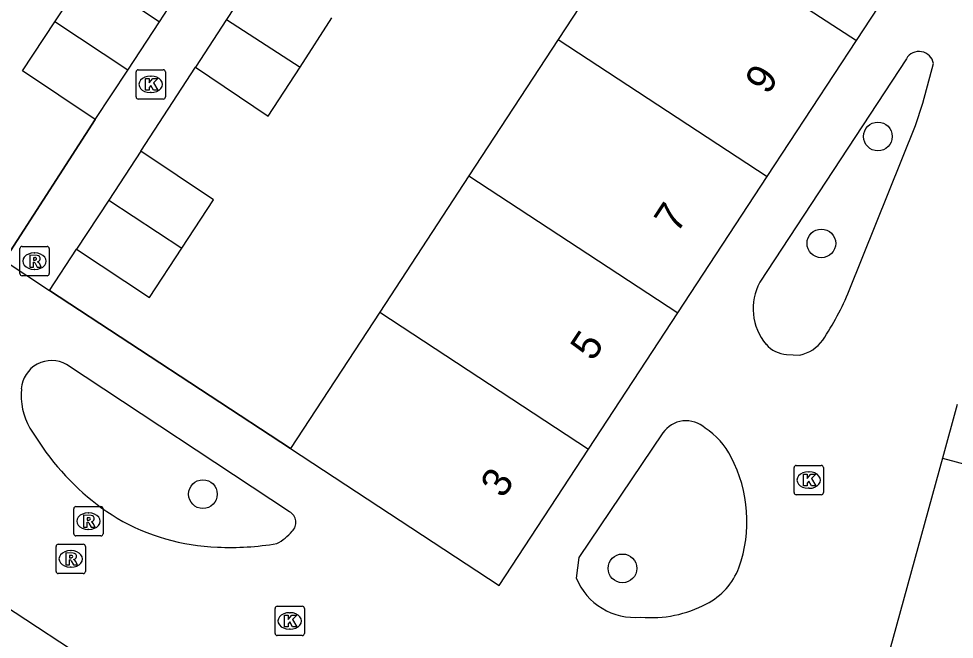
# Model space of a CAD drawing. Extents: x 159280 to 160375, y 384531 to 385872.
# Drawn here: x 159675.25 to 159707.13, y 385008.58 to 385029.73 of the extents above; entities that cross this region are included whole.
import ezdxf

# ---------------------------------------------------------------- set-up
doc = ezdxf.new("R2010")
doc.units = 0
for name, color, linetype in [('IMGEO_Boom', 7, 'Continuous'), ('IMGEO_Hek', 7, 'Continuous'), ('IMGEO_Kolk', 7, 'Continuous'), ('IMGEO_Pand', 7, 'Continuous'), ('IMGEO_Pand_nummerreeks', 7, 'Continuous'), ('IMGEO_Rijbaan_lokaal_open', 7, 'Continuous'), ('IMGEO_Rioolput', 7, 'Continuous'), ('IMGEO_Voetpad_open', 7, 'Continuous')]:
    doc.layers.add(name, color=color, linetype=linetype)

msp = doc.modelspace()

# ---------------------------------------------------------------- linework, layer by layer
at = {"layer": 'IMGEO_Boom'}
for centre in [(159704.53, 385025.718), (159702.603, 385022.074), (159681.526, 385013.531), (159695.825, 385011.001)]:
    msp.add_circle(centre, 0.489, dxfattribs=at)
at = {"layer": 'IMGEO_Hek'}
for points in [[(159677.852, 385026.292), (159674.871, 385021.658)], [(159676.297, 385020.469), (159677.219, 385021.881)], [(159684.516, 385015.086), (159676.297, 385020.469)]]:
    msp.add_lwpolyline(points, dxfattribs=at)
at = {"layer": 'IMGEO_Kolk'}
for p, q in [((159679.247, 385027.067), (159679.247, 385027.919)), ((159679.322, 385027.993), (159680.174, 385027.993)), ((159680.248, 385027.919), (159680.248, 385027.067)), ((159679.735, 385027.773), (159679.76, 385027.773)), ((159680.174, 385026.993), (159679.322, 385026.993)), ((159679.758, 385027.213), (159679.733, 385027.213)), ((159701.747, 385014.51), (159702.599, 385014.51)), ((159701.672, 385013.584), (159701.672, 385014.436)), ((159702.16, 385014.29), (159702.185, 385014.29)), ((159702.673, 385014.436), (159702.673, 385013.584)), ((159702.183, 385013.73), (159702.158, 385013.73)), ((159702.599, 385013.51), (159701.747, 385013.51)), ((159684.059, 385009.711), (159684.911, 385009.711)), ((159683.984, 385008.785), (159683.984, 385009.637)), ((159684.472, 385009.491), (159684.497, 385009.491)), ((159684.985, 385009.637), (159684.985, 385008.785)), ((159684.495, 385008.931), (159684.47, 385008.931)), ((159684.911, 385008.711), (159684.059, 385008.711))]:
    msp.add_line(p, q, dxfattribs=at)
for points in [[(159679.247, 385027.067), (159679.247, 385027.919)], [(159679.322, 385027.993), (159680.174, 385027.993)], [(159680.248, 385027.919), (159680.248, 385027.067)], [(159679.568, 385027.693), (159679.691, 385027.693), (159679.691, 385027.542), (159679.821, 385027.693), (159679.985, 385027.693), (159679.839, 385027.542), (159679.992, 385027.293), (159679.84, 385027.293), (159679.755, 385027.457), (159679.691, 385027.39), (159679.691, 385027.293), (159679.568, 385027.293), (159679.568, 385027.693)], [(159680.174, 385026.993), (159679.322, 385026.993)], [(159701.747, 385014.51), (159702.599, 385014.51)], [(159701.672, 385013.584), (159701.672, 385014.436)], [(159701.993, 385014.21), (159702.116, 385014.21), (159702.116, 385014.059), (159702.246, 385014.21), (159702.41, 385014.21), (159702.264, 385014.059), (159702.417, 385013.81), (159702.265, 385013.81), (159702.18, 385013.974), (159702.116, 385013.907), (159702.116, 385013.81), (159701.993, 385013.81), (159701.993, 385014.21)], [(159702.673, 385014.436), (159702.673, 385013.584)], [(159702.599, 385013.51), (159701.747, 385013.51)], [(159684.059, 385009.711), (159684.911, 385009.711)], [(159683.984, 385008.785), (159683.984, 385009.637)], [(159684.305, 385009.411), (159684.428, 385009.411), (159684.428, 385009.26), (159684.558, 385009.411), (159684.722, 385009.411), (159684.576, 385009.26), (159684.729, 385009.011), (159684.577, 385009.011), (159684.492, 385009.175), (159684.428, 385009.108), (159684.428, 385009.011), (159684.305, 385009.011), (159684.305, 385009.411)], [(159684.985, 385009.637), (159684.985, 385008.785)], [(159684.911, 385008.711), (159684.059, 385008.711)]]:
    msp.add_lwpolyline(points, dxfattribs=at)
for centre, start, end in [((159679.324, 385027.917), 91.552, 178.448), ((159679.324, 385027.917), 91.552, 178.448), ((159680.172, 385027.917), 1.552, 88.448), ((159680.172, 385027.917), 1.552, 88.448), ((159679.324, 385027.069), 181.552, 268.448), ((159679.324, 385027.069), 181.552, 268.448), ((159680.172, 385027.069), 271.552, 358.448), ((159680.172, 385027.069), 271.552, 358.448), ((159701.749, 385014.434), 91.552, 178.448), ((159701.749, 385014.434), 91.552, 178.448), ((159702.597, 385014.434), 1.552, 88.448), ((159702.597, 385014.434), 1.552, 88.448), ((159701.749, 385013.586), 181.552, 268.448), ((159701.749, 385013.586), 181.552, 268.448), ((159702.597, 385013.586), 271.552, 358.448), ((159702.597, 385013.586), 271.552, 358.448), ((159684.061, 385009.635), 91.552, 178.448), ((159684.061, 385009.635), 91.552, 178.448), ((159684.909, 385009.635), 1.552, 88.448), ((159684.909, 385009.635), 1.552, 88.448), ((159684.061, 385008.787), 181.552, 268.448), ((159684.061, 385008.787), 181.552, 268.448), ((159684.909, 385008.787), 271.552, 358.448), ((159684.909, 385008.787), 271.552, 358.448)]:
    msp.add_arc(centre, 0.0765, start, end, dxfattribs=at)
for centre, major_axis, ratio, start_param, end_param in [((159679.734, 385027.493), (-0.387, 0.002), 0.722429, 4.712389, 7.853982), ((159679.759, 385027.493), (-0.39, 0.002), 0.717154, 1.570796, 4.712389), ((159702.159, 385014.01), (-0.387, 0.002), 0.722429, 4.712389, 7.853982), ((159702.184, 385014.01), (-0.39, 0.002), 0.717154, 1.570796, 4.712389), ((159684.471, 385009.211), (-0.387, 0.002), 0.722429, 4.712389, 7.853982), ((159684.496, 385009.211), (-0.39, 0.002), 0.717154, 1.570796, 4.712389)]:
    msp.add_ellipse(centre, major_axis=major_axis, ratio=ratio, start_param=start_param, end_param=end_param, dxfattribs=at)
at = {"layer": 'IMGEO_Pand'}
for points in [[(159696.49, 385033.372), (159696.07, 385032.741), (159693.635, 385029.02)], [(159703.805, 385028.991), (159706.587, 385033.235)], [(159698.671, 385032.329), (159703.805, 385028.991)], [(159676.481, 385029.625), (159677.582, 385031.29), (159680.048, 385029.625)], [(159683.422, 385031.377), (159682.334, 385029.704)], [(159677.852, 385026.292), (159675.379, 385027.959), (159676.481, 385029.625)], [(159678.965, 385027.981), (159676.481, 385029.625)], [(159678.965, 385027.981), (159680.048, 385029.625)], [(159682.334, 385029.704), (159681.278, 385028.08)], [(159682.334, 385029.704), (159684.836, 385028.082)], [(159684.836, 385028.082), (159685.921, 385029.756)], [(159693.635, 385029.02), (159690.594, 385024.374)], [(159693.635, 385029.02), (159700.76, 385024.348)], [(159700.76, 385024.348), (159703.805, 385028.991)], [(159677.852, 385026.292), (159678.965, 385027.981)], [(159681.278, 385028.08), (159683.75, 385026.408), (159684.836, 385028.082)], [(159679.412, 385025.221), (159678.316, 385023.551)], [(159680.81, 385021.913), (159681.889, 385023.564), (159679.412, 385025.221)], [(159690.594, 385024.374), (159687.554, 385019.728)], [(159690.594, 385024.374), (159697.716, 385019.705)], [(159697.716, 385019.705), (159700.76, 385024.348)], [(159678.316, 385023.551), (159677.219, 385021.881)], [(159678.316, 385023.551), (159680.81, 385021.913)], [(159677.219, 385021.881), (159679.708, 385020.226), (159680.81, 385021.913)], [(159687.554, 385019.728), (159684.516, 385015.086)], [(159687.554, 385019.728), (159694.671, 385015.061)], [(159694.671, 385015.061), (159697.716, 385019.705)], [(159684.516, 385015.086), (159691.627, 385010.418), (159694.671, 385015.061)], [(159678.566, 385007.223), (159673.959, 385010.244)]]:
    msp.add_lwpolyline(points, dxfattribs=at)
at = {"layer": 'IMGEO_Rijbaan_lokaal_open'}
for points in [[(159705.5, 385028.368), (159700.508, 385020.752)], [(159703.552, 385020.471), (159705.815, 385026.087), (159706.06, 385026.856), (159706.426, 385028.202)], [(159674.757, 385021.492), (159676.297, 385020.469)], [(159676.297, 385020.469), (159684.516, 385015.086)], [(159701.418, 385018.285), (159701.872, 385018.268)], [(159684.476, 385012.927), (159676.877, 385017.946)], [(159707.23, 385016.582), (159706.728, 385014.756)], [(159675.624, 385015.78), (159676.178, 385014.955)], [(159697.203, 385015.616), (159694.341, 385011.373)], [(159706.728, 385014.756), (159702.407, 384999.024)], [(159694.341, 385011.373), (159694.249, 385010.673)]]:
    msp.add_lwpolyline(points, dxfattribs=at)
for centre, radius, start, end in [((159705.931, 385028.108), 0.504, 10.7746, 148.8989), ((159702.14, 385019.85), 1.864, 151.0731, 220.6856), ((159694.881, 385024.007), 9.364, 326.0617, 337.8144), ((159701.496, 385019.298), 1.016, 220.7307, 265.6105), ((159701.579, 385019.562), 1.327, 282.7638, 323.831), ((159676.367, 385017.049), 1.032, 60.3726, 175.8998), ((159677.701, 385016.924), 2.371, 175.1896, 208.8542), ((159697.995, 385015.066), 0.965, 48.0475, 145.2102), ((159697.307, 385013.7), 2.473, 26.2591, 57.388), ((159683.219, 385020.129), 8.737, 216.31, 238.1263), ((159695.403, 385012.606), 4.666, 340.1761, 27.9563), ((159684.283, 385012.563), 0.412, 313.8348, 62.0126), ((159682.291, 385019.069), 7.351, 239.9044, 267.886), ((159683.222, 385013.408), 1.765, 297.748, 319.6782), ((159682.441, 385021.505), 9.791, 267.5342, 279.4211), ((159697.664, 385011.827), 2.275, 296.6333, 339.3357), ((159696.242, 385011.479), 2.149, 202.0248, 275.6203), ((159696.817, 385013.267), 3.944, 264.6911, 298.2544)]:
    msp.add_arc(centre, radius, start, end, dxfattribs=at)
at = {"layer": 'IMGEO_Rioolput'}
for p, q in [((159675.287, 385021.043), (159675.287, 385021.895)), ((159675.362, 385021.969), (159676.214, 385021.969)), ((159676.288, 385021.895), (159676.288, 385021.043)), ((159675.775, 385021.749), (159675.8, 385021.749)), ((159675.798, 385021.189), (159675.773, 385021.189)), ((159676.214, 385020.969), (159675.362, 385020.969)), ((159677.124, 385012.183), (159677.124, 385013.035)), ((159677.199, 385013.109), (159678.051, 385013.109)), ((159677.612, 385012.889), (159677.637, 385012.889)), ((159678.125, 385013.035), (159678.125, 385012.183)), ((159677.635, 385012.329), (159677.61, 385012.329)), ((159678.051, 385012.109), (159677.199, 385012.109)), ((159676.521, 385010.899), (159676.521, 385011.751)), ((159676.596, 385011.825), (159677.448, 385011.825)), ((159677.522, 385011.751), (159677.522, 385010.899)), ((159677.009, 385011.605), (159677.034, 385011.605)), ((159677.032, 385011.045), (159677.007, 385011.045)), ((159677.448, 385010.825), (159676.596, 385010.825))]:
    msp.add_line(p, q, dxfattribs=at)
for points in [[(159675.287, 385021.043), (159675.287, 385021.895)], [(159675.362, 385021.969), (159676.214, 385021.969)], [(159676.288, 385021.895), (159676.288, 385021.043)], [(159675.876, 385021.667), (159675.624, 385021.669), (159675.624, 385021.269)], [(159675.802, 385021.588), (159675.748, 385021.588), (159675.748, 385021.507)], [(159675.748, 385021.507), (159675.8, 385021.507)], [(159675.624, 385021.269), (159675.748, 385021.269), (159675.748, 385021.431), (159675.759, 385021.431)], [(159675.806, 385021.402), (159675.877, 385021.269), (159676.017, 385021.269), (159675.952, 385021.395)], [(159676.214, 385020.969), (159675.362, 385020.969)], [(159677.124, 385012.183), (159677.124, 385013.035)], [(159677.199, 385013.109), (159678.051, 385013.109)], [(159678.125, 385013.035), (159678.125, 385012.183)], [(159677.713, 385012.807), (159677.461, 385012.809), (159677.461, 385012.409)], [(159677.461, 385012.409), (159677.585, 385012.409), (159677.585, 385012.571), (159677.596, 385012.571)], [(159677.639, 385012.728), (159677.585, 385012.728), (159677.585, 385012.647)], [(159677.585, 385012.647), (159677.637, 385012.647)], [(159677.643, 385012.542), (159677.714, 385012.409), (159677.854, 385012.409), (159677.789, 385012.535)], [(159678.051, 385012.109), (159677.199, 385012.109)], [(159676.521, 385010.899), (159676.521, 385011.751)], [(159676.596, 385011.825), (159677.448, 385011.825)], [(159677.522, 385011.751), (159677.522, 385010.899)], [(159677.11, 385011.523), (159676.858, 385011.525), (159676.858, 385011.125)], [(159677.036, 385011.444), (159676.982, 385011.444), (159676.982, 385011.363)], [(159676.982, 385011.363), (159677.034, 385011.363)], [(159676.858, 385011.125), (159676.982, 385011.125), (159676.982, 385011.287), (159676.993, 385011.287)], [(159677.04, 385011.258), (159677.111, 385011.125), (159677.251, 385011.125), (159677.186, 385011.251)], [(159677.448, 385010.825), (159676.596, 385010.825)]]:
    msp.add_lwpolyline(points, dxfattribs=at)
for centre, radius, start, end in [((159675.364, 385021.893), 0.0765, 91.552, 178.448), ((159675.364, 385021.893), 0.0765, 91.552, 178.448), ((159676.212, 385021.893), 0.0765, 1.552, 88.448), ((159676.212, 385021.893), 0.0765, 1.552, 88.448), ((159675.784, 385021.696), 0.19, 274.7715, 282.9687), ((159675.808, 385021.492), 0.0964, 77.0061, 93.1865), ((159675.822, 385021.549), 0.0378, 276.6634, 79.6772), ((159675.875, 385021.557), 0.109, 350.3612, 89.416), ((159675.873, 385021.557), 0.112, 277.5842, 350.9817), ((159675.758, 385021.378), 0.0533, 26.0293, 88.6989), ((159675.857, 385021.342), 0.108, 29.5134, 73.7905), ((159675.364, 385021.045), 0.0765, 181.552, 268.448), ((159675.364, 385021.045), 0.0765, 181.552, 268.448), ((159676.212, 385021.045), 0.0765, 271.552, 358.448), ((159676.212, 385021.045), 0.0765, 271.552, 358.448), ((159677.201, 385013.033), 0.0765, 91.552, 178.448), ((159677.201, 385013.033), 0.0765, 91.552, 178.448), ((159678.049, 385013.033), 0.0765, 1.552, 88.448), ((159678.049, 385013.033), 0.0765, 1.552, 88.448), ((159677.595, 385012.518), 0.0533, 26.0293, 88.6989), ((159677.621, 385012.836), 0.19, 274.7715, 282.9687), ((159677.645, 385012.632), 0.0964, 77.0061, 93.1865), ((159677.659, 385012.689), 0.0378, 276.6634, 79.6772), ((159677.712, 385012.697), 0.109, 350.3612, 89.416), ((159677.71, 385012.697), 0.112, 277.5842, 350.9817), ((159677.694, 385012.482), 0.108, 29.5134, 73.7905), ((159677.201, 385012.185), 0.0765, 181.552, 268.448), ((159677.201, 385012.185), 0.0765, 181.552, 268.448), ((159678.049, 385012.185), 0.0765, 271.552, 358.448), ((159678.049, 385012.185), 0.0765, 271.552, 358.448), ((159676.598, 385011.749), 0.0765, 91.552, 178.448), ((159676.598, 385011.749), 0.0765, 91.552, 178.448), ((159677.446, 385011.749), 0.0765, 1.552, 88.448), ((159677.446, 385011.749), 0.0765, 1.552, 88.448), ((159677.018, 385011.552), 0.19, 274.7715, 282.9687), ((159677.042, 385011.348), 0.0964, 77.0061, 93.1865), ((159677.056, 385011.405), 0.0378, 276.6634, 79.6772), ((159677.109, 385011.413), 0.109, 350.3612, 89.416), ((159677.107, 385011.413), 0.112, 277.5842, 350.9817), ((159677.091, 385011.198), 0.108, 29.5134, 73.7905), ((159676.992, 385011.234), 0.0533, 26.0293, 88.6989), ((159676.598, 385010.901), 0.0765, 181.552, 268.448), ((159676.598, 385010.901), 0.0765, 181.552, 268.448), ((159677.446, 385010.901), 0.0765, 271.552, 358.448), ((159677.446, 385010.901), 0.0765, 271.552, 358.448)]:
    msp.add_arc(centre, radius, start, end, dxfattribs=at)
for centre, major_axis, ratio, start_param, end_param in [((159675.774, 385021.469), (-0.387, 0.002), 0.722429, 4.712389, 7.853982), ((159675.799, 385021.469), (-0.39, 0.002), 0.717154, 1.570796, 4.712389), ((159677.611, 385012.609), (-0.387, 0.002), 0.722429, 4.712389, 7.853982), ((159677.636, 385012.609), (-0.39, 0.002), 0.717154, 1.570796, 4.712389), ((159677.008, 385011.325), (-0.387, 0.002), 0.722429, 4.712389, 7.853982), ((159677.033, 385011.325), (-0.39, 0.002), 0.717154, 1.570796, 4.712389)]:
    msp.add_ellipse(centre, major_axis=major_axis, ratio=ratio, start_param=start_param, end_param=end_param, dxfattribs=at)
at = {"layer": 'IMGEO_Voetpad_open'}
for points in [[(159680.048, 385029.625), (159680.781, 385030.771)], [(159679.412, 385025.221), (159681.278, 385028.08)], [(159674.871, 385021.658), (159677.852, 385026.292)], [(159676.297, 385020.469), (159677.219, 385021.881)], [(159706.728, 385014.756), (159712.446, 385013.228), (159711.984, 385011.373), (159711.051, 385011.567), (159709.458, 385005.886), (159711.833, 385005.22)]]:
    msp.add_lwpolyline(points, dxfattribs=at)

# ---------------------------------------------------------------- texts
at = {"layer": 'IMGEO_Pand_nummerreeks'}
for s, p in [('9', (159700.772, 385027.104)), ('7', (159697.679, 385022.386)), ('5', (159694.819, 385018.025)), ('3', (159691.757, 385013.354))]:
    msp.add_text(s, height=1, rotation=56.5509, dxfattribs=at).set_placement(p)

doc.saveas('drawing.dxf')
